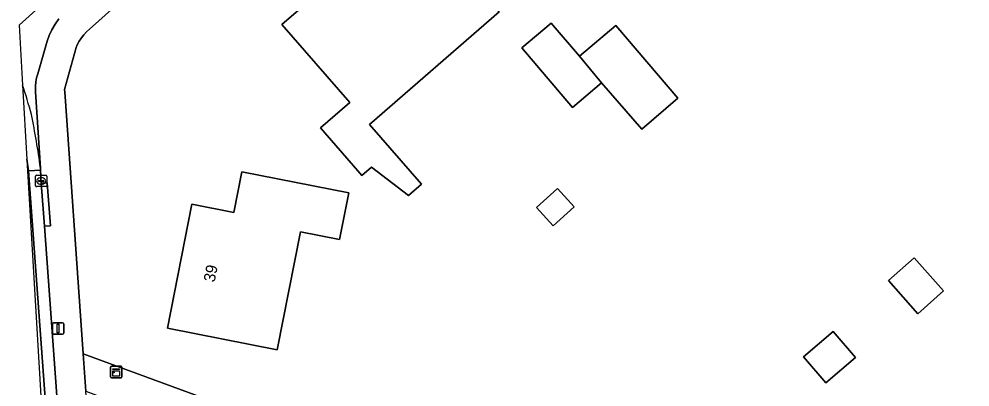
# Model space of a CAD drawing. Extents: x 157320 to 158835, y 386650 to 388491.
# Drawn here: x 157628 to 157711.5, y 388063.4 to 388095.8 of the extents above; entities that cross this region are included whole.
import ezdxf

# ---------------------------------------------------------------- set-up
doc = ezdxf.new("R2010")
doc.units = 0
for name, color, linetype in [('IMGEO_Erf', 7, 'Continuous'), ('IMGEO_Kast', 7, 'Continuous'), ('IMGEO_Kolk', 7, 'Continuous'), ('IMGEO_Lichtmast', 7, 'Continuous'), ('IMGEO_Pand', 7, 'Continuous'), ('IMGEO_Pand_nummerreeks', 7, 'Continuous'), ('IMGEO_Rijbaan_lokaal_open', 7, 'Continuous'), ('IMGEO_Voetpad_open', 7, 'Continuous')]:
    doc.layers.add(name, color=color, linetype=linetype)

msp = doc.modelspace()

# ---------------------------------------------------------------- linework, layer by layer
at = {"layer": 'IMGEO_Erf'}
for points in [[(157663.388, 388081.264), (157662.238, 388080.264), (157658.972, 388082.749), (157658.133, 388082.018), (157657.779, 388082.424), (157654.498, 388086.197), (157657.07, 388088.434), (157651.109, 388095.286), (157654.884, 388098.57), (157655.778, 388097.542), (157663.429, 388104.198), (157666.711, 388100.426), (157670.199, 388096.416), (157658.818, 388086.517)], [(157685.89, 388088.815), (157682.708, 388086.104), (157679.18, 388090.164), (157676.64, 388088), (157672.183, 388093.23), (157674.755, 388095.421), (157677.246, 388092.498), (157680.435, 388095.216)], [(157650.693, 388066.699), (157641.074, 388068.594), (157643.221, 388079.489), (157646.888, 388078.766), (157647.595, 388082.357), (157656.998, 388080.504), (157656.189, 388076.4), (157652.739, 388077.079)], [(157676.765, 388079.26), (157674.933, 388077.606), (157673.477, 388079.22), (157675.31, 388080.873)], [(157709.221, 388071.873), (157706.947, 388069.866), (157704.372, 388072.783), (157706.646, 388074.79)], [(157701.475, 388066.036), (157698.87, 388063.8), (157696.916, 388066.077), (157699.521, 388068.313)]]:
    msp.add_lwpolyline(points, close=True, dxfattribs=at)
msp.add_lwpolyline([(157636.416, 388096.833), (157634.222, 388094.87), (157633.961, 388094.638), (157633.722, 388094.383), (157633.507, 388094.108), (157633.317, 388093.815), (157633.154, 388093.506), (157633.059, 388093.286), (157632.032, 388089.576), (157632.045, 388089.388), (157633.671, 388066.341), (157651.286, 388059.87), (157651.182, 388059.588), (157686.339, 388046.709), (157686.41, 388046.896), (157695.446, 388043.652), (157706.484, 388030.899), (157753.169, 388071.227)], dxfattribs=at)
at = {"layer": 'IMGEO_Kast'}
for p, q in [((157636.074, 388064.325), (157636.074, 388065.166)), ((157636.074, 388065.166), (157636.074, 388064.325)), ((157636.149, 388065.25), (157636.99, 388065.25)), ((157636.99, 388065.25), (157636.149, 388065.25)), ((157637.074, 388065.175), (157637.074, 388064.334)), ((157637.074, 388064.334), (157637.074, 388065.175)), ((157636.999, 388064.25), (157636.158, 388064.25)), ((157636.158, 388064.25), (157636.999, 388064.25))]:
    msp.add_line(p, q, dxfattribs=at)
for points in [[(157636.269, 388065.04), (157636.869, 388065.04), (157636.869, 388064.955), (157636.269, 388064.955), (157636.269, 388065.04)], [(157636.269, 388064.865), (157636.869, 388064.865), (157636.869, 388064.376), (157636.269, 388064.376), (157636.269, 388064.865)]]:
    msp.add_lwpolyline(points, dxfattribs=at)
msp.add_circle((157636.353, 388064.714), 0.0377, dxfattribs=at)
for centre, start, end in [((157636.152, 388065.172), 92.4484, 184.28452), ((157636.152, 388065.172), 92.4484, 184.28452), ((157636.996, 388065.172), 2.4484, 94.28452), ((157636.996, 388065.172), 2.4484, 94.28452), ((157636.152, 388064.328), 182.4484, 274.28452), ((157636.152, 388064.328), 182.4484, 274.28452), ((157636.996, 388064.328), 272.4484, 4.28452), ((157636.996, 388064.328), 272.4484, 4.28452)]:
    msp.add_arc(centre, 0.0779, start, end, dxfattribs=at)
at = {"layer": 'IMGEO_Kolk'}
for p, q in [((157629.482, 388081.114), (157629.482, 388081.966)), ((157629.557, 388082.04), (157630.409, 388082.04)), ((157629.741, 388081.534), (157629.741, 388081.546)), ((157630.179, 388081.497), (157629.781, 388081.497)), ((157629.784, 388081.583), (157630.182, 388081.583)), ((157629.97, 388081.82), (157629.995, 388081.82)), ((157630.225, 388081.546), (157630.225, 388081.534)), ((157630.483, 388081.966), (157630.483, 388081.114)), ((157630.409, 388081.04), (157629.557, 388081.04)), ((157629.993, 388081.26), (157629.968, 388081.26))]:
    msp.add_line(p, q, dxfattribs=at)
for points in [[(157629.482, 388081.114), (157629.482, 388081.966)], [(157629.557, 388082.04), (157630.409, 388082.04)], [(157630.483, 388081.966), (157630.483, 388081.114)], [(157630.409, 388081.04), (157629.557, 388081.04)]]:
    msp.add_lwpolyline(points, dxfattribs=at)
for centre, radius, start, end in [((157629.559, 388081.964), 0.0765, 91.55205, 178.44795), ((157629.559, 388081.964), 0.0765, 91.55205, 178.44795), ((157629.781, 388081.543), 0.0403, 85.87752, 175.75265), ((157629.778, 388081.533), 0.0366, 178.93798, 274.71019), ((157630.182, 388081.54), 0.043, 264.86636, 352.45326), ((157630.186, 388081.545), 0.0386, 1.73085, 96.63898), ((157630.407, 388081.964), 0.0765, 1.55205, 88.44795), ((157630.407, 388081.964), 0.0765, 1.55205, 88.44795), ((157629.559, 388081.116), 0.0765, 181.55205, 268.44795), ((157629.559, 388081.116), 0.0765, 181.55205, 268.44795), ((157630.407, 388081.116), 0.0765, 271.55205, 358.44795), ((157630.407, 388081.116), 0.0765, 271.55205, 358.44795)]:
    msp.add_arc(centre, radius, start, end, dxfattribs=at)
for centre, major_axis, ratio, start_param, end_param in [((157629.969, 388081.54), (-0.387, 0.002), 0.722429, 4.712389, 7.853982), ((157629.994, 388081.54), (-0.39, 0.002), 0.717154, 1.570796, 4.712389)]:
    msp.add_ellipse(centre, major_axis=major_axis, ratio=ratio, start_param=start_param, end_param=end_param, dxfattribs=at)
at = {"layer": 'IMGEO_Lichtmast'}
for p, q in [((157630.975, 388068.177), (157630.975, 388068.977)), ((157630.975, 388068.977), (157630.975, 388068.177)), ((157631.075, 388069.077), (157631.865, 388069.077)), ((157631.865, 388069.077), (157631.075, 388069.077)), ((157631.965, 388068.977), (157631.965, 388068.177)), ((157631.965, 388068.177), (157631.965, 388068.977)), ((157631.865, 388068.077), (157631.075, 388068.077)), ((157631.075, 388068.077), (157631.865, 388068.077))]:
    msp.add_line(p, q, dxfattribs=at)
msp.add_lwpolyline([(157631.395, 388068.952), (157631.545, 388068.952), (157631.545, 388068.202), (157631.395, 388068.202), (157631.395, 388068.952)], dxfattribs=at)
for centre, start, end in [((157631.075, 388068.977), 90, 180), ((157631.075, 388068.977), 90, 180), ((157631.865, 388068.977), 0, 90), ((157631.865, 388068.977), 360, 90), ((157631.075, 388068.177), 180, 270), ((157631.075, 388068.177), 180, 270), ((157631.865, 388068.177), 270, 0), ((157631.865, 388068.177), 270, 0)]:
    msp.add_arc(centre, 0.1, start, end, dxfattribs=at)
at = {"layer": 'IMGEO_Pand'}
for points in [[(157662.238, 388080.264), (157663.388, 388081.264), (157658.818, 388086.517), (157670.199, 388096.416), (157666.711, 388100.426), (157663.429, 388104.198), (157655.778, 388097.542), (157654.884, 388098.57), (157651.109, 388095.286), (157657.07, 388088.434), (157654.498, 388086.197), (157657.779, 388082.424), (157658.133, 388082.018), (157658.972, 388082.749)], [(157679.18, 388090.164), (157677.246, 388092.498), (157674.755, 388095.421), (157672.183, 388093.23), (157676.64, 388088)], [(157679.18, 388090.164), (157682.708, 388086.104), (157685.89, 388088.815), (157680.435, 388095.216), (157677.246, 388092.498)], [(157650.693, 388066.699), (157652.739, 388077.079), (157656.189, 388076.4), (157656.998, 388080.504), (157647.595, 388082.357), (157646.888, 388078.766), (157643.221, 388079.489), (157641.074, 388068.594)], [(157676.765, 388079.26), (157675.31, 388080.873), (157673.477, 388079.22), (157674.933, 388077.606)], [(157706.947, 388069.866), (157709.221, 388071.873), (157706.646, 388074.79), (157704.372, 388072.783)], [(157698.87, 388063.8), (157701.475, 388066.036), (157699.521, 388068.313), (157696.916, 388066.077)]]:
    msp.add_lwpolyline(points, close=True, dxfattribs=at)
at = {"layer": 'IMGEO_Rijbaan_lokaal_open'}
for points in [[(157730.293, 388187.485), (157628.035, 388095.238), (157628.345, 388089.973)], [(157629.91, 388082.678), (157629.48, 388089.382), (157629.472, 388089.522), (157629.475, 388089.886), (157629.51, 388090.249), (157629.578, 388090.607), (157629.677, 388090.957), (157630.507, 388093.834), (157630.681, 388094.315), (157630.92, 388094.834), (157631.204, 388095.33), (157631.531, 388095.798)], [(157628.345, 388089.973), (157628.728, 388083.446), (157628.873, 388082.424), (157629.922, 388082.488), (157629.91, 388082.678)], [(157628.728, 388083.446), (157628.788, 388082.423), (157628.873, 388082.424), (157628.728, 388083.446)], [(157635.066, 388000), (157634.828, 388001.06), (157633.615, 388017.419), (157630.501, 388060.041), (157628.873, 388082.424), (157628.788, 388082.423), (157633.009, 388010.637), (157634.522, 387998.317), (157641.25, 387984.74), (157653.402, 387971.074)], [(157629.993, 388081.341), (157629.922, 388082.488), (157628.873, 388082.424), (157630.501, 388060.041), (157633.615, 388017.419), (157634.828, 388001.06), (157635.066, 388000)], [(157640.126, 387990.056), (157638.958, 387992.251), (157637.499, 387995.577), (157637.202, 387996.369), (157636.118, 387999.83), (157636.073, 388000), (157635.921, 388000.76), (157635.419, 388007.505), (157635.136, 388011.286), (157635.102, 388011.754), (157634.682, 388017.482), (157633.177, 388037.612), (157632.929, 388041.05), (157631.848, 388056.005), (157631.539, 388059.799), (157631.476, 388061.035), (157630.269, 388077.559), (157629.993, 388081.341)]]:
    msp.add_lwpolyline(points, dxfattribs=at)
for centre, radius, start, end in [((157590.562, 388077.271), 39.861, 14.70505, 18.58232), ((157590.562, 388077.271), 39.861, 14.70505, 18.58232), ((157574.604, 388075.791), 55.733, 7.09862, 12.01136), ((157574.604, 388075.791), 55.733, 7.09862, 12.01136)]:
    msp.add_arc(centre, radius, start, end, dxfattribs=at)
at = {"layer": 'IMGEO_Voetpad_open'}
for points in [[(157643.055, 387997.732), (157642.318, 388000), (157641.855, 388001.947), (157641.491, 388004.33), (157641.341, 388006.735), (157638.85, 388040.442), (157635.546, 388040.186), (157634.134, 388060.031), (157633.916, 388063.061), (157633.671, 388066.341), (157632.045, 388089.388), (157632.032, 388089.576), (157633.059, 388093.286), (157633.154, 388093.506), (157633.317, 388093.815), (157633.507, 388094.108), (157633.722, 388094.383), (157633.961, 388094.638), (157634.222, 388094.87), (157636.416, 388096.833)], [(157631.531, 388095.798), (157631.204, 388095.33), (157630.92, 388094.834), (157630.681, 388094.315), (157630.507, 388093.834), (157629.677, 388090.957), (157629.578, 388090.607), (157629.51, 388090.249), (157629.475, 388089.886), (157629.472, 388089.522), (157629.48, 388089.382), (157629.91, 388082.678), (157629.922, 388082.488), (157629.993, 388081.341), (157630.513, 388081.379), (157630.788, 388077.597), (157630.269, 388077.559), (157631.476, 388061.035)]]:
    msp.add_lwpolyline(points, dxfattribs=at)
for points in [[(157629.993, 388081.341), (157630.269, 388077.559), (157630.788, 388077.597), (157630.513, 388081.379)], [(157651.182, 388059.588), (157651.286, 388059.87), (157633.671, 388066.341), (157633.916, 388063.061), (157637.412, 388061.76), (157661.563, 388052.826), (157685.352, 388044.075), (157686.339, 388046.709)]]:
    msp.add_lwpolyline(points, close=True, dxfattribs=at)

# ---------------------------------------------------------------- texts
at = {"layer": 'IMGEO_Pand_nummerreeks'}
msp.add_text('39', height=1, rotation=78.85197, dxfattribs=at).set_placement((157645.206, 388072.596))

doc.saveas('drawing.dxf')
